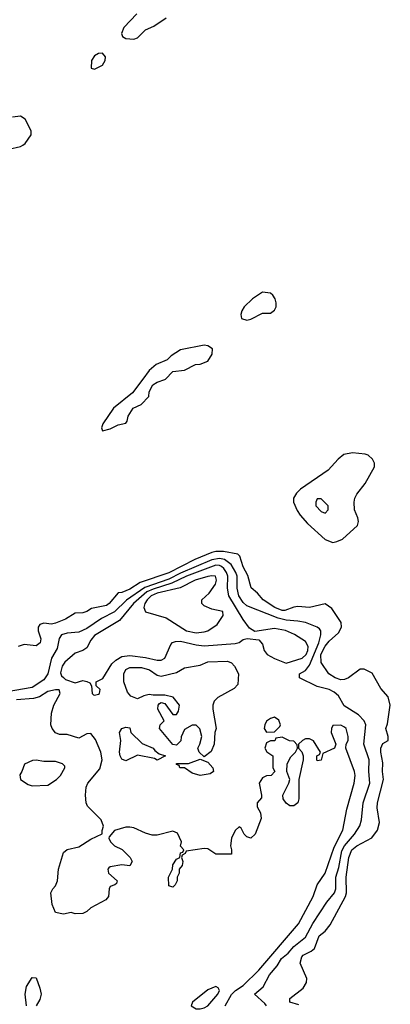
# Model space of a CAD drawing. Header units: inches. Extents: x 2380053 to 2584298, y 380219 to 546618.
# Tile 713 of 788: x 2551446 to 2553344, y 476799 to 481840. Entities that reach past the tile are written whole.
import ezdxf

# ---------------------------------------------------------------- set-up
doc = ezdxf.new("R2010")
doc.units = ezdxf.units.IN
doc.header["$MEASUREMENT"] = 0
doc.layers.add('C5457', color=7, linetype='Continuous')
doc.layers.add('C5458', color=7, linetype='Continuous')

msp = doc.modelspace()

# ---------------------------------------------------------------- linework, layer by layer
at = {"layer": 'C5457', "color": 2}
for points, elevation in [([(2552077.1, 480000), (2552024.7, 479930), (2551927.3, 479850), (2551871.3, 479770), (2551864.7, 479750), (2551870, 479734), (2551910, 479744.7), (2551950, 479764.7), (2551990, 479774), (2551996.4, 479783.6), (2552002, 479810), (2552028, 479850), (2552068, 479870), (2552108, 479910), (2552110, 479934), (2552128.8, 479971.1), (2552150, 479984.7), (2552190, 479998), (2552192, 480000)], 2), ([(2552875.5, 476795.5), (2552829.3, 476809.3), (2552829.1, 476829.1), (2552898.4, 476881.6), (2552915.1, 476910), (2552917, 476930), (2552882, 477010), (2552890, 477041), (2552897.2, 477050), (2552939, 477070), (2552955.6, 477084.4), (2552979.3, 477150), (2553010, 477173.4), (2553035.1, 477204.9), (2553113.6, 477350), (2553119.7, 477370), (2553118.4, 477450), (2553131.4, 477550), (2553146.6, 477590), (2553172.3, 477610), (2553249.8, 477650.2), (2553277.4, 477690), (2553288, 477730), (2553276.2, 477803.8), (2553277.6, 477830), (2553309.6, 477950), (2553304.5, 477990), (2553305.6, 478034.4), (2553294.5, 478090), (2553295.1, 478110), (2553306, 478134), (2553333.2, 478150), (2553332.7, 478170), (2553321.2, 478210), (2553330, 478234), (2553343.7, 478330), (2553333.6, 478373.6), (2553294.8, 478414.8), (2553250, 478494), (2553210, 478514), (2553190, 478515.3), (2553130.4, 478469.6), (2553110, 478462), (2553090, 478460.7), (2553062, 478470), (2553029, 478490), (2552990, 478548), (2552988.6, 478590), (2553010, 478633), (2553030, 478658), (2553079.1, 478700.9), (2553094, 478730), (2553092.7, 478752.7), (2553044.7, 478824.7), (2553010, 478848.7), (2552930.5, 478829.5), (2552870, 478835.1), (2552850, 478832.7), (2552804.4, 478815.6), (2552790, 478815.1), (2552752.7, 478830), (2552692.7, 478870), (2552663.5, 478903.5), (2552631.4, 478931.5), (2552613.7, 478993.7), (2552590, 479039), (2552572.9, 479092.9), (2552562.7, 479102.7), (2552490, 479117.7), (2552450, 479116.9), (2552430, 479111.3), (2552343.5, 479076.5), (2552210, 479007.9), (2552062.7, 478957.4), (2552010, 478924.7), (2551970, 478907.8), (2551950, 478906), (2551904, 478850), (2551890, 478840.7), (2551814.6, 478825.4), (2551790, 478809.3), (2551770, 478802.7), (2551730, 478801.2), (2551681, 478770), (2551630, 478749.6), (2551610, 478745.1), (2551570, 478749.5), (2551550, 478742.7), (2551540.5, 478730), (2551541.6, 478710), (2551554, 478670), (2551550.8, 478650), (2551530, 478634), (2551470, 478641.2), (2551438, 478630)], 2), ([(2552709.5, 476790), (2552702, 476802), (2552649, 476850), (2552692, 476888), (2552725.6, 476950), (2552764.6, 476995.4), (2552787.4, 477032.6), (2552820.1, 477059.9), (2552850, 477094.4), (2552910, 477141.6), (2552946.8, 477213.2), (2553018.9, 477321.1), (2553058.4, 477370), (2553065.6, 477390), (2553064.7, 477450), (2553080.9, 477499.1), (2553096.1, 477583.9), (2553109.9, 477610.1), (2553160.7, 477670), (2553187.2, 477712.8), (2553197, 477743), (2553204.7, 477830), (2553239.7, 477930), (2553234.3, 477990), (2553236.3, 478050), (2553208.3, 478130), (2553217.6, 478230), (2553209.6, 478250), (2553180.6, 478280.6), (2553107.4, 478327.4), (2553077.8, 478377.8), (2553057, 478397), (2553030, 478409.6), (2552970, 478426.3), (2552879, 478470), (2552879, 478490), (2552910, 478507.3), (2552930, 478535.5), (2552977.1, 478650), (2552988.1, 478690), (2552987.3, 478710), (2552980.5, 478720.5), (2552969, 478730), (2552910, 478753), (2552870, 478761.1), (2552810, 478765.6), (2552770, 478775.8), (2552610, 478838.7), (2552590, 478856.2), (2552568.5, 478890), (2552560.4, 478930), (2552559.7, 478990), (2552552.1, 479010), (2552528.3, 479050), (2552495.2, 479075.2), (2552470, 479081.5), (2552430, 479074), (2552270, 479005.7), (2552210, 478975.4), (2552087.7, 478932.3), (2551992.8, 478867.2), (2551932.1, 478807.9), (2551865.3, 478774.7), (2551790, 478722.4), (2551750, 478704.5), (2551690, 478698.7), (2551660.7, 478690), (2551648.8, 478671.1), (2551638.8, 478621.1), (2551608.8, 478571.2), (2551590.3, 478490), (2551570, 478459.7), (2551510, 478420.4), (2551330.3, 478389.7)], 6), ([(2552498, 476790), (2552530.9, 476849.1), (2552551, 476869), (2552590, 476894.4), (2552670, 476972.7), (2552874.5, 477210), (2552949.4, 477350), (2552969.6, 477410.4), (2553009.6, 477470), (2553057.1, 477602.8), (2553100.5, 477690), (2553122, 477798), (2553159.5, 477930), (2553163.7, 477970), (2553160.9, 477990), (2553115.3, 478110), (2553118, 478130), (2553128.7, 478150), (2553128.7, 478170), (2553118, 478210), (2553110, 478218), (2553090, 478228), (2553050, 478226), (2553042, 478210), (2553041, 478190), (2553064.7, 478130), (2553058, 478110), (2552998, 478082), (2552990, 478048), (2552970, 478046), (2552968, 478050), (2552968.4, 478071.6), (2552982, 478078), (2552986, 478090), (2552950, 478148), (2552930, 478158), (2552910, 478158), (2552894, 478150), (2552874, 478130), (2552874, 478110), (2552891.2, 478091.1), (2552898, 478070), (2552898, 478050), (2552876, 477950), (2552876, 477850), (2552870.6, 477829.4), (2552850, 477815.3), (2552830, 477815.3), (2552810, 477828), (2552795.3, 477850), (2552794, 477870), (2552824, 477930), (2552828.7, 477950), (2552814, 477990), (2552815.3, 478030), (2552834.6, 478065.4), (2552858, 478090), (2552868, 478110), (2552867.3, 478127.3), (2552850, 478146), (2552828.4, 478148.4), (2552790, 478166), (2552758, 478162), (2552752, 478148), (2552730, 478148), (2552710, 478138), (2552702, 478110), (2552712, 478092), (2552742, 478070), (2552742, 478010), (2552752, 477990), (2552734, 477970), (2552710, 477968), (2552690, 477958), (2552672, 477930), (2552684.7, 477870), (2552683.6, 477856.4), (2552662, 477830), (2552662, 477810), (2552679.6, 477779.6), (2552682, 477750), (2552651.3, 477670), (2552630, 477649), (2552610, 477655.3), (2552595.3, 477670), (2552580.4, 477700.4), (2552570, 477708), (2552550, 477688), (2552530.6, 477649.4), (2552526, 477610), (2552531.3, 477588.7), (2552530, 477568), (2552450, 477568), (2552410, 477594), (2552390, 477597.2), (2552298, 477582), (2552294, 477570), (2552278, 477562), (2552274, 477550), (2552282, 477530), (2552278, 477510), (2552262, 477490), (2552262, 477470), (2552252, 477450), (2552252, 477430), (2552242, 477410), (2552230, 477398), (2552210, 477406), (2552208, 477450), (2552228.7, 477490), (2552230, 477512), (2552250, 477542), (2552266, 477550), (2552270, 477574), (2552282, 477578), (2552286, 477590), (2552268.8, 477608.9), (2552275.3, 477630), (2552254.8, 477674.8), (2552230, 477685.2), (2552150, 477665.2), (2552124.7, 477664.7), (2552090, 477674), (2552030, 477702.7), (2552010, 477706), (2551990, 477705.2), (2551931.6, 477688.4), (2551903.6, 477656.4), (2551902, 477650), (2551911.3, 477630), (2551932, 477610), (2551970.5, 477590.5), (2552012, 477550), (2552022, 477530), (2552010, 477508), (2551970, 477513.2), (2551910, 477502.7), (2551903.1, 477496.9), (2551897.3, 477490), (2551900.7, 477470), (2551944.7, 477430), (2551942, 477418), (2551934, 477410), (2551910, 477402), (2551904, 477390), (2551901, 477350), (2551887.3, 477332.7), (2551810, 477293.2), (2551790, 477274), (2551770, 477264), (2551730, 477262), (2551710, 477268.7), (2551670, 477259.3), (2551630, 477269.2), (2551612.7, 477310), (2551606, 477370), (2551615.3, 477390), (2551630, 477404.7), (2551639.3, 477430), (2551644.5, 477490), (2551670, 477576), (2551690, 477590.8), (2551750, 477604.9), (2551810, 477644), (2551868, 477672), (2551868, 477688), (2551875.3, 477710), (2551863.1, 477743.1), (2551792.9, 477812.9), (2551786.6, 477830), (2551782.7, 477870), (2551786.6, 477910), (2551795.1, 477930), (2551855.9, 478004.1), (2551869.4, 478050.6), (2551862, 478090), (2551834.9, 478154.9), (2551810, 478185.2), (2551790, 478182.7), (2551750, 478160.9), (2551690, 478180.7), (2551650, 478179.5), (2551630, 478189.4), (2551612, 478210), (2551605.1, 478230), (2551609.6, 478290), (2551622, 478330), (2551654, 478390), (2551648.4, 478408.4), (2551629, 478409), (2551590, 478400.9), (2551547.1, 478372.9), (2551516.5, 478363.5), (2551430, 478357.4)], 10), ([(2551480.9, 476790), (2551475.1, 476850), (2551482, 476890), (2551510, 476936), (2551530, 476934), (2551550, 476882), (2551555.8, 476850), (2551550, 476824), (2551530.5, 476790)], 10)]:
    msp.add_lwpolyline(points, dxfattribs=dict(at, elevation=elevation))
for points, elevation in [([(2553150, 479622.4), (2553106, 479614), (2553077.3, 479590), (2553025.9, 479534.2), (2552884.3, 479435.7), (2552864, 479415.9), (2552848.4, 479390), (2552848.2, 479370), (2552866.6, 479326.6), (2552882.2, 479302.2), (2552920.3, 479260.2), (2553010, 479178), (2553050, 479163), (2553070, 479167.7), (2553099.1, 479180.9), (2553176, 479250), (2553180.9, 479270), (2553178, 479290), (2553160.9, 479330), (2553158, 479370), (2553162.7, 479390), (2553172.7, 479410), (2553214.3, 479465.7), (2553262, 479550), (2553262, 479570), (2553252, 479590), (2553230, 479609.5), (2553215.1, 479615.1)], 2), ([(2552990, 479386), (2552970, 479386), (2552962, 479370), (2552962, 479350), (2552990, 479322), (2553010, 479314), (2553026, 479330), (2553026, 479350)], 6), ([(2552450, 479046.6), (2552299.5, 478990), (2552225.5, 478954.5), (2552130, 478924.9), (2552096.5, 478910), (2552028.8, 478850), (2551956.5, 478763.5), (2551830, 478687), (2551810, 478662.7), (2551790, 478623.7), (2551770, 478609.6), (2551730, 478597.2), (2551677.3, 478550), (2551663, 478530), (2551656, 478496), (2551660.7, 478480.7), (2551670, 478471.3), (2551681, 478461), (2551730, 478444.7), (2551770, 478456), (2551790, 478452), (2551804.7, 478444.7), (2551814, 478430), (2551818, 478390), (2551823.5, 478383.5), (2551830, 478381), (2551850, 478386), (2551855.3, 478390), (2551858, 478410), (2551838, 478430), (2551838, 478450), (2551872.7, 478467.3), (2551918.7, 478541.3), (2551938.7, 478561.3), (2551970, 478579.3), (2552010, 478585.3), (2552090, 478574.4), (2552150, 478560.3), (2552170, 478560.4), (2552190, 478570.8), (2552219.3, 478640.7), (2552229.3, 478650.7), (2552243.7, 478656.3), (2552270, 478658.4), (2552350, 478638.9), (2552390, 478634), (2552550, 478645.5), (2552569.4, 478650.6), (2552590, 478666), (2552611.6, 478671.6), (2552670, 478664.7), (2552690, 478642), (2552697.3, 478610), (2552714, 478590), (2552750, 478568.4), (2552810, 478546), (2552892, 478570), (2552913.5, 478590), (2552922, 478610), (2552922.9, 478630), (2552910, 478656), (2552852.7, 478692.7), (2552807.9, 478712.1), (2552750, 478722.9), (2552650, 478708), (2552623.7, 478723.7), (2552590, 478769.2), (2552517.7, 478890), (2552509.7, 478930), (2552512.1, 478990), (2552504.7, 479010), (2552492.2, 479030), (2552479.5, 479039.5), (2552470, 479045.1)], 10), ([(2552430, 478993), (2552410, 478989.6), (2552344, 478970), (2552268.3, 478931.7), (2552150, 478904.1), (2552118.7, 478890), (2552098.8, 478870), (2552087.2, 478850), (2552081.6, 478830), (2552090, 478808), (2552196.5, 478776.5), (2552301, 478710), (2552350, 478700.4), (2552390, 478704.9), (2552410, 478710.6), (2552457, 478743), (2552488.7, 478790), (2552486, 478810), (2552430, 478821.2), (2552390, 478839), (2552379, 478850), (2552379, 478870), (2552415.6, 478904.4), (2552449.4, 478950), (2552453.6, 478970), (2552448, 478990)], 14), ([(2552390, 478066), (2552366, 478090), (2552358, 478110), (2552368.7, 478130), (2552379, 478170), (2552368.8, 478208.9), (2552350, 478228), (2552330, 478228), (2552290, 478206), (2552272.7, 478167.3), (2552271.6, 478148.4), (2552250, 478126), (2552230, 478128), (2552162, 478210), (2552166, 478230), (2552186, 478250), (2552154, 478310), (2552155.3, 478330), (2552162, 478338), (2552170, 478344.7), (2552190, 478338), (2552230, 478282), (2552250, 478282), (2552260.2, 478299.8), (2552264, 478330), (2552232, 478372), (2552190, 478382), (2552130, 478381.2), (2552110, 478385.2), (2552081.4, 478378.6), (2552050, 478362), (2552015.5, 478375.5), (2551997.5, 478397.5), (2551978.7, 478450), (2551978.7, 478490), (2551990, 478512.7), (2552010, 478523.1), (2552070, 478522.3), (2552111.2, 478511.2), (2552150, 478484), (2552170, 478479.1), (2552250, 478498), (2552290, 478521.6), (2552370, 478535.5), (2552410, 478552.2), (2552510, 478556.3), (2552530, 478546.8), (2552546.8, 478530), (2552566.8, 478490), (2552563.5, 478436.5), (2552545.2, 478414.8), (2552461, 478370), (2552442.8, 478350), (2552434.8, 478330), (2552434.8, 478310), (2552452, 478210), (2552444.7, 478190), (2552442.8, 478130), (2552426.4, 478093.6)], 6), ([(2552750, 478268), (2552730, 478262), (2552710, 478248), (2552701, 478230), (2552698, 478210), (2552710, 478192), (2552750, 478194), (2552779, 478221), (2552782, 478230), (2552772.9, 478252.9)], 10), ([(2552150, 478048), (2552136.4, 478056.4), (2552050, 478074), (2551990, 478046), (2551970, 478054), (2551960.9, 478070), (2551958, 478090), (2551964.5, 478150), (2551957.2, 478190), (2551968.7, 478210), (2551990, 478218), (2552010, 478214), (2552016, 478190), (2552074, 478134), (2552130, 478110.6), (2552138, 478098), (2552161, 478081), (2552192, 478070)], 6), ([(2552370, 477969.3), (2552330, 477981.2), (2552290, 478008.7), (2552266, 478010), (2552262, 478022), (2552250, 478026), (2552249, 478031), (2552310, 478032), (2552370, 478054), (2552410, 478038), (2552436, 478010), (2552438, 477990), (2552421, 477979)], 6), ([(2551530, 478048), (2551512.7, 478047.3), (2551471.6, 478028.4), (2551458, 477990), (2551446.8, 477973.2), (2551451.3, 477950), (2551490, 477924.7), (2551510, 477918), (2551590, 477921), (2551635.3, 477950), (2551655.3, 477970), (2551678, 478010), (2551678, 478018), (2551666, 478030), (2551630, 478042), (2551570, 478042)], 14), ([(2552450, 476889), (2552410, 476872.3), (2552331.3, 476810), (2552324.7, 476790), (2552350, 476776), (2552370, 476774.8), (2552390, 476780.7), (2552410, 476790.8), (2552461.2, 476850), (2552469, 476870), (2552463.1, 476883.1)], 14)]:
    msp.add_lwpolyline(points, close=True, dxfattribs=dict(at, elevation=elevation))
at = {"layer": 'C5458', "color": 2, "elevation": 2}
for points in [[(2552045.5, 481870), (2551980.3, 481799.8), (2551968.3, 481768.3), (2551973, 481753), (2551990, 481743), (2552030, 481739.5), (2552050, 481746.4), (2552090, 481787.3), (2552133.3, 481806.7), (2552196, 481850)], [(2551390, 481176.3), (2551450, 481190.7), (2551462.5, 481197.5), (2551474, 481206), (2551505.2, 481250), (2551505.2, 481270), (2551474, 481330), (2551450, 481345.2), (2551410, 481341.2)], [(2552192, 480000), (2552230, 480038), (2552290, 480046), (2552345.6, 480074.4), (2552370, 480076), (2552410, 480091.3), (2552432.5, 480127.5), (2552434, 480154), (2552409.1, 480169.1), (2552390, 480172.7), (2552270, 480149), (2552221.4, 480118.6), (2552201, 480099), (2552145.8, 480074.2), (2552110, 480044), (2552077.1, 480000)]]:
    msp.add_lwpolyline(points, dxfattribs=at)
for points in [[(2551870, 481669.2), (2551850, 481666.6), (2551830, 481655.1), (2551814, 481630), (2551811.6, 481591.6), (2551830, 481586.8), (2551870, 481607.7), (2551883.7, 481630), (2551886, 481650)], [(2552690, 480444), (2552638, 480410), (2552596, 480370), (2552582.8, 480350), (2552578, 480330), (2552582, 480310), (2552610, 480301), (2552630, 480306), (2552690, 480338), (2552730, 480338), (2552750, 480352), (2552759, 480370), (2552759, 480390), (2552754, 480410), (2552742, 480430), (2552730, 480439)]]:
    msp.add_lwpolyline(points, close=True, dxfattribs=at)

doc.saveas('drawing.dxf')
